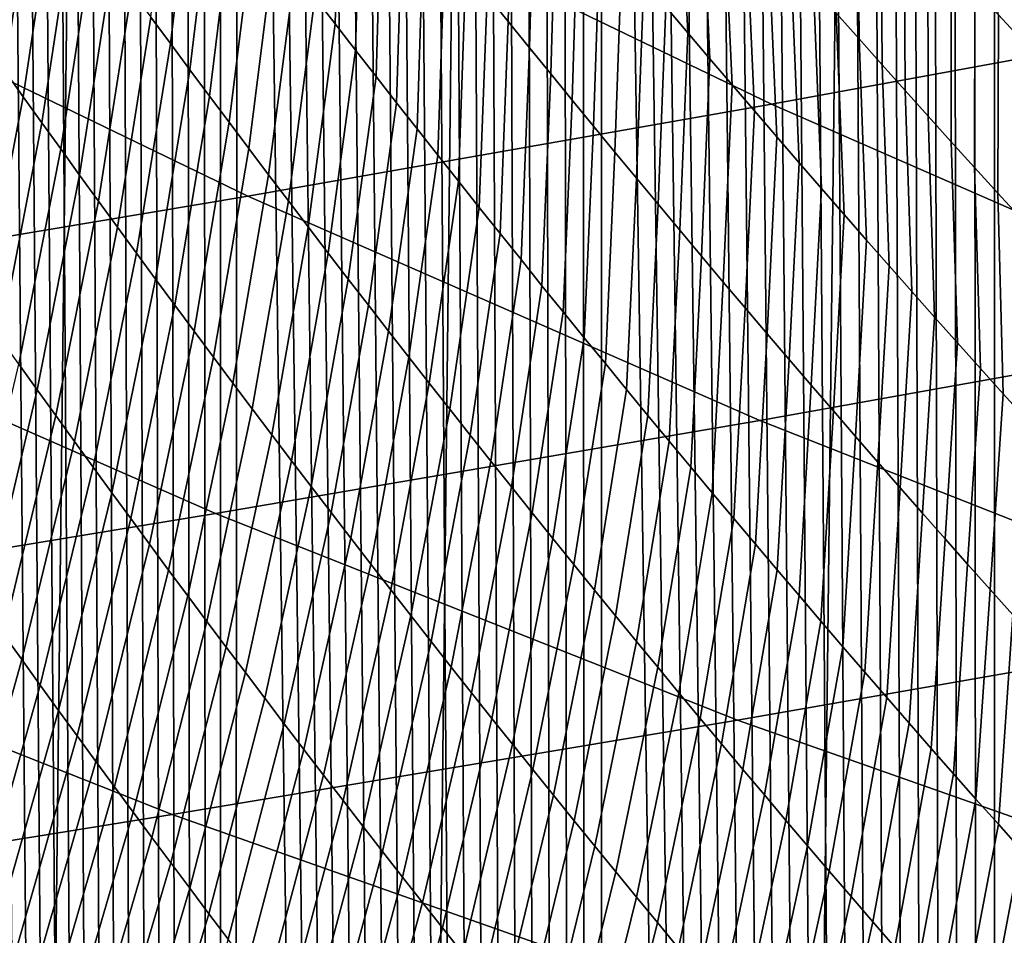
# Model space of a CAD drawing. Header units: metres. Extents: x -240 to 45, y -77 to 27.
# Tile 752 of 1056: x 2.89 to 4.48, y -23.76 to -22.28. Entities that reach past the tile are written whole.
import ezdxf

# ---------------------------------------------------------------- set-up
doc = ezdxf.new("R2010")
doc.units = ezdxf.units.M
doc.layers.add('solid_102011X2', color=7, linetype='CONTINUOUS')

msp = doc.modelspace()

# ---------------------------------------------------------------- linework, layer by layer
at = {"layer": 'solid_102011X2'}
for points in [[(2.919795, 26.634598), (2.297231, -26.697029), (1.673703, -26.745533), (2.297227, 26.697021)], [(3.541179, 26.558235), (2.919836, -26.634604), (2.297231, -26.697029), (2.919795, 26.634598)], [(4.16087, 26.46805), (3.541257, -26.558228), (2.919836, -26.634604), (3.541179, 26.558235)], [(4.777777, 26.364204), (4.160993, -26.468023), (3.541257, -26.558228), (4.16087, 26.46805)], [(5.392083, 26.246679), (4.77797, -26.364157), (4.160993, -26.468023), (4.777777, 26.364204)], [(2.65748, -60.200001, 112.47805), (3.220643, -60.200001, 113.304062), (2.691651, -19.426447, 112.530777), (2.667035, -19.39591, 112.492836)], [(3.220643, -60.200001, 113.304062), (2.716454, -19.457182, 112.568825), (2.691651, -19.426447, 112.530777)], [(3.220643, -60.200001, 113.304062), (2.741442, -19.488104, 112.606964), (2.716454, -19.457182, 112.568825)], [(3.220643, -60.200001, 113.304062), (2.766613, -19.519205, 112.645195), (2.741442, -19.488104, 112.606964)], [(3.220643, -60.200001, 113.304062), (2.791961, -19.550482, 112.683502), (2.766613, -19.519205, 112.645195)], [(3.220643, -60.200001, 113.304062), (2.817485, -19.581926, 112.721878), (2.791961, -19.550482, 112.683502)], [(3.220643, -60.200001, 113.304062), (2.84318, -19.613529, 112.760323), (2.817485, -19.581926, 112.721878)], [(3.220643, -60.200001, 113.304062), (2.869044, -19.645285, 112.798828), (2.84318, -19.613529, 112.760323)], [(3.220643, -60.200001, 113.304062), (2.895072, -19.677185, 112.837387), (2.869044, -19.645285, 112.798828)], [(3.220643, -60.200001, 113.304062), (2.921261, -19.709223, 112.875992), (2.895072, -19.677185, 112.837387)], [(3.220643, -60.200001, 113.304062), (2.947608, -19.741392, 112.914627), (2.921261, -19.709223, 112.875992)], [(3.220643, -60.200001, 113.304062), (2.974109, -19.773687, 112.9533), (2.947608, -19.741392, 112.914627)], [(3.220643, -60.200001, 113.304062), (3.000759, -19.806097, 112.991997), (2.974109, -19.773687, 112.9533)], [(3.220643, -60.200001, 113.304062), (3.027556, -19.838617, 113.030708), (3.000759, -19.806097, 112.991997)], [(3.220643, -60.200001, 113.304062), (3.054495, -19.871239, 113.069435), (3.027556, -19.838617, 113.030708)], [(3.220643, -60.200001, 113.304062), (3.081573, -19.903957, 113.108162), (3.054495, -19.871239, 113.069435)], [(3.220643, -60.200001, 113.304062), (3.108785, -19.936764, 113.146889), (3.081573, -19.903957, 113.108162)], [(3.220643, -60.200001, 113.304062), (3.136127, -19.96965, 113.1856), (3.108785, -19.936764, 113.146889)], [(3.220643, -60.200001, 113.304062), (3.163596, -20.002611, 113.224304), (3.136127, -19.96965, 113.1856)], [(3.220643, -60.200001, 113.304062), (3.191186, -20.035637, 113.262978), (3.163596, -20.002611, 113.224304)], [(3.220643, -60.200001, 113.304062), (3.218895, -20.068726, 113.301628), (3.191186, -20.035637, 113.262978)], [(3.220643, -60.200001, 113.304062), (3.246717, -20.101864, 113.34024), (3.218895, -20.068726, 113.301628)], [(3.220643, -60.200001, 113.304062), (3.824279, -60.200001, 114.100967), (3.274648, -20.135048, 113.378815), (3.246717, -20.101864, 113.34024)], [(3.824279, -60.200001, 114.100967), (3.302721, -20.168335, 113.417389), (3.274648, -20.135048, 113.378815)], [(3.824279, -60.200001, 114.100967), (3.330968, -20.201778, 113.456009), (3.302721, -20.168335, 113.417389)], [(3.824279, -60.200001, 114.100967), (3.359385, -20.235373, 113.494667), (3.330968, -20.201778, 113.456009)], [(3.824279, -60.200001, 114.100967), (3.387969, -20.269106, 113.533356), (3.359385, -20.235373, 113.494667)], [(3.824279, -60.200001, 114.100967), (3.416716, -20.302973, 113.572067), (3.387969, -20.269106, 113.533356)], [(3.824279, -60.200001, 114.100967), (3.445621, -20.336966, 113.610802), (3.416716, -20.302973, 113.572067)], [(3.824279, -60.200001, 114.100967), (3.474681, -20.371075, 113.649551), (3.445621, -20.336966, 113.610802)], [(3.824279, -60.200001, 114.100967), (3.503892, -20.405291, 113.688301), (3.474681, -20.371075, 113.649551)], [(3.824279, -60.200001, 114.100967), (3.533249, -20.43961, 113.727051), (3.503892, -20.405291, 113.688301)], [(3.824279, -60.200001, 114.100967), (3.562749, -20.474018, 113.765793), (3.533249, -20.43961, 113.727051)], [(3.824279, -60.200001, 114.100967), (3.592387, -20.508512, 113.80452), (3.562749, -20.474018, 113.765793)], [(3.824279, -60.200001, 114.100967), (3.622159, -20.543083, 113.843231), (3.592387, -20.508512, 113.80452)], [(3.824279, -60.200001, 114.100967), (3.652061, -20.577721, 113.881912), (3.622159, -20.543083, 113.843231)], [(3.824279, -60.200001, 114.100967), (3.682088, -20.612417, 113.920555), (3.652061, -20.577721, 113.881912)], [(3.824279, -60.200001, 114.100967), (3.712236, -20.647167, 113.959167), (3.682088, -20.612417, 113.920555)], [(3.824279, -60.200001, 114.100967), (3.7425, -20.681959, 113.997726), (3.712236, -20.647167, 113.959167)], [(3.824279, -60.200001, 114.100967), (3.772876, -20.716785, 114.03624), (3.7425, -20.681959, 113.997726)], [(3.824279, -60.200001, 114.100967), (3.803359, -20.75164, 114.074692), (3.772876, -20.716785, 114.03624)], [(3.824279, -60.200001, 114.100967), (3.833944, -20.786514, 114.113083), (3.803359, -20.75164, 114.074692)], [(3.824279, -60.200001, 114.100967), (4.466887, -60.200001, 114.866798), (3.864627, -20.821398, 114.151398), (3.833944, -20.786514, 114.113083)], [(4.466887, -60.200001, 114.866798), (3.895403, -20.856285, 114.189644), (3.864627, -20.821398, 114.151398)], [(4.466887, -60.200001, 114.866798), (3.926267, -20.891167, 114.227798), (3.895403, -20.856285, 114.189644)], [(4.466887, -60.200001, 114.866798), (3.957214, -20.926033, 114.265869), (3.926267, -20.891167, 114.227798)], [(4.466887, -60.200001, 114.866798), (3.988239, -20.96088, 114.303848), (3.957214, -20.926033, 114.265869)], [(4.466887, -60.200001, 114.866798), (4.019338, -20.995695, 114.341728), (3.988239, -20.96088, 114.303848)], [(4.466887, -60.200001, 114.866798), (4.050542, -21.030544, 114.379547), (4.019338, -20.995695, 114.341728)], [(4.466887, -60.200001, 114.866798), (4.081888, -21.065487, 114.417343), (4.050542, -21.030544, 114.379547)], [(4.466887, -60.200001, 114.866798), (4.11337, -21.100515, 114.455124), (4.081888, -21.065487, 114.417343)], [(4.466887, -60.200001, 114.866798), (4.144984, -21.13562, 114.492867), (4.11337, -21.100515, 114.455124)], [(4.466887, -60.200001, 114.866798), (4.176725, -21.170794, 114.530571), (4.144984, -21.13562, 114.492867)], [(4.466887, -60.200001, 114.866798), (4.20859, -21.206028, 114.568237), (4.176725, -21.170794, 114.530571)], [(4.466887, -60.200001, 114.866798), (4.240572, -21.24131, 114.605858), (4.20859, -21.206028, 114.568237)], [(4.466887, -60.200001, 114.866798), (4.272669, -21.276636, 114.643425), (4.240572, -21.24131, 114.605858)], [(4.466887, -60.200001, 114.866798), (4.304875, -21.311993, 114.680931), (4.272669, -21.276636, 114.643425)], [(4.466887, -60.200001, 114.866798), (4.337186, -21.347374, 114.718369), (4.304875, -21.311993, 114.680931)], [(4.466887, -60.200001, 114.866798), (4.369596, -21.382771, 114.755737), (4.337186, -21.347374, 114.718369)], [(4.466887, -60.200001, 114.866798), (4.402102, -21.418173, 114.79303), (4.369596, -21.382771, 114.755737)], [(4.466887, -60.200001, 114.866798), (4.434697, -21.453573, 114.830238), (4.402102, -21.418173, 114.79303)], [(4.466887, -60.200001, 114.866798), (4.467378, -21.488962, 114.867355), (4.434697, -21.453573, 114.830238)], [(4.466887, -60.200001, 114.866798), (5.14687, -60.200001, 115.599648), (4.500138, -21.52433, 114.904381), (4.467378, -21.488962, 114.867355)], [(4.917727, -22.26997, 68.929337), (4.113461, -21.88241, 69.070343), (3.299543, -22.028368, 64.941551), (4.107759, -22.418549, 64.792679)], [(3.412967, -21.944628, 88.463333), (3.403927, -22.28882, 88.740974), (3.371202, -22.246326, 88.780869), (3.379726, -21.901859, 88.502625)], [(3.690988, -21.964371, 87.856743), (3.68282, -22.284977, 88.151443), (3.648709, -22.242617, 88.190193), (3.656251, -21.921724, 87.894958)], [(3.446318, -21.987349, 88.42411), (3.436765, -22.33127, 88.701141), (3.403927, -22.28882, 88.740974), (3.412967, -21.944628, 88.463333)], [(3.956644, -21.977392, 87.268402), (3.972638, -22.303301, 87.553665), (3.937069, -22.261162, 87.591293), (3.920556, -21.935089, 87.30545)], [(3.10662, -22.278282, 89.357048), (3.145288, -21.947727, 89.061913), (3.177221, -21.990501, 89.021576), (3.137935, -22.320677, 89.316124)], [(4.462241, -21.998644, 86.128044), (4.511701, -22.315491, 86.412277), (4.473497, -22.274263, 86.447632), (4.423494, -21.957279, 86.162926)], [(3.725831, -22.006956, 87.818604), (3.717039, -22.32728, 88.11277), (3.68282, -22.284977, 88.151443), (3.690988, -21.964371, 87.856743)], [(3.992832, -22.019625, 87.231422), (4.008308, -22.345371, 87.516113), (3.972638, -22.303301, 87.553665), (3.956644, -21.977392, 87.268402)], [(2.840899, -22.322254, 89.933777), (2.890687, -21.980703, 89.64518), (2.921183, -22.023294, 89.603844), (2.870782, -22.364388, 89.891861)], [(3.137935, -22.320677, 89.316124), (3.177221, -21.990501, 89.021576), (3.209268, -22.033237, 88.9813), (3.169367, -22.363041, 89.275253)], [(3.479778, -22.03002, 88.384956), (3.469716, -22.373678, 88.661377), (3.436765, -22.33127, 88.701141), (3.446318, -21.987349, 88.42411)], [(4.246341, -22.025116, 86.661354), (4.248929, -22.313168, 86.974701), (4.212045, -22.271461, 87.011147), (4.208824, -21.983299, 86.697235)], [(3.760777, -22.049482, 87.78054), (3.751365, -22.36953, 88.074158), (3.717039, -22.32728, 88.11277), (3.725831, -22.006956, 87.818604)], [(4.501084, -22.039921, 86.093231), (4.550002, -22.35663, 86.376991), (4.511701, -22.315491, 86.412277), (4.462241, -21.998644, 86.128044)], [(2.870782, -22.364388, 89.891861), (2.921183, -22.023294, 89.603844), (2.951797, -22.065861, 89.562569), (2.900786, -22.406504, 89.850006)], [(4.029119, -22.061785, 87.194519), (4.044081, -22.387375, 87.47863), (4.008308, -22.345371, 87.516113), (3.992832, -22.019625, 87.231422)], [(4.283956, -22.066849, 86.625542), (4.285914, -22.354795, 86.938324), (4.248929, -22.313168, 86.974701), (4.246341, -22.025116, 86.661354)], [(4.107759, -22.418549, 64.792679), (3.299543, -22.028368, 64.941551), (2.451013, -22.173861, 60.825363), (3.263, -22.566668, 60.668217)], [(3.169367, -22.363041, 89.275253), (3.209268, -22.033237, 88.9813), (3.241428, -22.075935, 88.941086), (3.200915, -22.405373, 89.234451)], [(3.513347, -22.072643, 88.345871), (3.502778, -22.416039, 88.621681), (3.469716, -22.373678, 88.661377), (3.479778, -22.03002, 88.384956)], [(3.795828, -22.091946, 87.742546), (3.785798, -22.41172, 88.035622), (3.751365, -22.36953, 88.074158), (3.760777, -22.049482, 87.78054)], [(2.900786, -22.406504, 89.850006), (2.951797, -22.065861, 89.562569), (2.982527, -22.108402, 89.521347), (2.93091, -22.448599, 89.808205)], [(3.547025, -22.115215, 88.306847), (3.535953, -22.458353, 88.582047), (3.502778, -22.416039, 88.621681), (3.513347, -22.072643, 88.345871)], [(4.065505, -22.10387, 87.157692), (4.079957, -22.429306, 87.441231), (4.044081, -22.387375, 87.47863), (4.029119, -22.061785, 87.194519)], [(4.321668, -22.1085, 86.589813), (4.322999, -22.396345, 86.902031), (4.285914, -22.354795, 86.938324), (4.283956, -22.066849, 86.625542)], [(3.200915, -22.405373, 89.234451), (3.241428, -22.075935, 88.941086), (3.273702, -22.118593, 88.90094), (3.232579, -22.447672, 89.19371)], [(3.830983, -22.134348, 87.70462), (3.820338, -22.453854, 87.997162), (3.785798, -22.41172, 88.035622), (3.795828, -22.091946, 87.742546)], [(4.10199, -22.145882, 87.120949), (4.115934, -22.471169, 87.4039), (4.079957, -22.429306, 87.441231), (4.065505, -22.10387, 87.157692)], [(2.93091, -22.448599, 89.808205), (2.982527, -22.108402, 89.521347), (3.013375, -22.150915, 89.480186), (2.961154, -22.490673, 89.766457)], [(3.232579, -22.447672, 89.19371), (3.273702, -22.118593, 88.90094), (3.306089, -22.161211, 88.860847), (3.264359, -22.489935, 89.153023)], [(3.580812, -22.157734, 88.267891), (3.56924, -22.500622, 88.542488), (3.535953, -22.458353, 88.582047), (3.547025, -22.115215, 88.306847)], [(4.359478, -22.150068, 86.554153), (4.360185, -22.437815, 86.865807), (4.322999, -22.396345, 86.902031), (4.321668, -22.1085, 86.589813)], [(3.866242, -22.176683, 87.666771), (3.854985, -22.495928, 87.958771), (3.820338, -22.453854, 87.997162), (3.830983, -22.134348, 87.70462)], [(2.961154, -22.490673, 89.766457), (3.013375, -22.150915, 89.480186), (3.04434, -22.193399, 89.439079), (2.991517, -22.532726, 89.72477)], [(4.138575, -22.187817, 87.084274), (4.152014, -22.512959, 87.366646), (4.115934, -22.471169, 87.4039), (4.10199, -22.145882, 87.120949)], [(4.397386, -22.191551, 86.51857), (4.397472, -22.479204, 86.829659), (4.360185, -22.437815, 86.865807), (4.359478, -22.150068, 86.554153)], [(3.264359, -22.489935, 89.153023), (3.306089, -22.161211, 88.860847), (3.338589, -22.203791, 88.820824), (3.296255, -22.532164, 89.112404)], [(3.614707, -22.200203, 88.229004), (3.602638, -22.542843, 88.502991), (3.56924, -22.500622, 88.542488), (3.580812, -22.157734, 88.267891)], [(3.263, -22.566668, 60.668217), (2.451013, -22.173861, 60.825363), (1.565637, -22.319046, 56.717819), (2.381281, -22.714489, 56.552315)], [(3.901604, -22.218956, 87.628998), (3.889738, -22.537941, 87.920448), (3.854985, -22.495928, 87.958771), (3.866242, -22.176683, 87.666771)], [(2.991517, -22.532726, 89.72477), (3.04434, -22.193399, 89.439079), (3.075422, -22.235855, 89.398033), (3.022001, -22.574755, 89.683136)], [(3.648709, -22.242617, 88.190193), (3.636147, -22.585014, 88.463562), (3.602638, -22.542843, 88.502991), (3.614707, -22.200203, 88.229004)], [(4.17526, -22.229677, 87.047668), (4.188198, -22.554676, 87.329468), (4.152014, -22.512959, 87.366646), (4.138575, -22.187817, 87.084274)], [(4.435392, -22.23295, 86.483063), (4.43486, -22.520514, 86.793587), (4.397472, -22.479204, 86.829659), (4.397386, -22.191551, 86.51857)], [(3.296255, -22.532164, 89.112404), (3.338589, -22.203791, 88.820824), (3.371202, -22.246326, 88.780869), (3.328267, -22.574356, 89.071846)], [(3.937069, -22.261162, 87.591293), (3.924597, -22.579893, 87.882202), (3.889738, -22.537941, 87.920448), (3.901604, -22.218956, 87.628998)], [(4.212045, -22.271461, 87.011147), (4.224483, -22.596323, 87.292366), (4.188198, -22.554676, 87.329468), (4.17526, -22.229677, 87.047668)], [(3.022001, -22.574755, 89.683136), (3.075422, -22.235855, 89.398033), (3.10662, -22.278282, 89.357048), (3.052603, -22.61676, 89.641556)], [(3.328267, -22.574356, 89.071846), (3.371202, -22.246326, 88.780869), (3.403927, -22.28882, 88.740974), (3.360394, -22.616512, 89.031357)], [(3.68282, -22.284977, 88.151443), (3.669768, -22.627136, 88.424202), (3.636147, -22.585014, 88.463562), (3.648709, -22.242617, 88.190193)], [(4.473497, -22.274263, 86.447632), (4.472348, -22.561741, 86.757591), (4.43486, -22.520514, 86.793587), (4.435392, -22.23295, 86.483063)], [(3.972638, -22.303301, 87.553665), (3.959562, -22.621784, 87.844025), (3.924597, -22.579893, 87.882202), (3.937069, -22.261162, 87.591293)], [(3.052603, -22.61676, 89.641556), (3.10662, -22.278282, 89.357048), (3.137935, -22.320677, 89.316124), (3.083325, -22.658743, 89.600044)], [(5.735564, -22.62709, 68.785942), (4.917727, -22.26997, 68.929337), (4.107759, -22.418549, 64.792679), (4.929613, -22.77809, 64.641296)], [(4.248929, -22.313168, 86.974701), (4.260873, -22.637894, 87.255341), (4.224483, -22.596323, 87.292366), (4.212045, -22.271461, 87.011147)], [(4.511701, -22.315491, 86.412277), (4.509938, -22.602884, 86.721664), (4.472348, -22.561741, 86.757591), (4.473497, -22.274263, 86.447632)], [(3.360394, -22.616512, 89.031357), (3.403927, -22.28882, 88.740974), (3.436765, -22.33127, 88.701141), (3.392638, -22.65863, 88.990921)], [(3.717039, -22.32728, 88.11277), (3.7035, -22.669207, 88.384911), (3.669768, -22.627136, 88.424202), (3.68282, -22.284977, 88.151443)], [(4.008308, -22.345371, 87.516113), (3.994633, -22.663612, 87.805923), (3.959562, -22.621784, 87.844025), (3.972638, -22.303301, 87.553665)], [(3.083325, -22.658743, 89.600044), (3.137935, -22.320677, 89.316124), (3.169367, -22.363041, 89.275253), (3.114166, -22.700697, 89.558586)], [(3.751365, -22.36953, 88.074158), (3.737342, -22.711226, 88.345688), (3.7035, -22.669207, 88.384911), (3.717039, -22.32728, 88.11277)], [(4.285914, -22.354795, 86.938324), (4.297366, -22.67939, 87.218391), (4.260873, -22.637894, 87.255341), (4.248929, -22.313168, 86.974701)], [(3.392638, -22.65863, 88.990921), (3.436765, -22.33127, 88.701141), (3.469716, -22.373678, 88.661377), (3.424996, -22.70071, 88.950554)], [(4.044081, -22.387375, 87.47863), (4.029809, -22.705376, 87.767899), (3.994633, -22.663612, 87.805923), (4.008308, -22.345371, 87.516113)], [(4.322999, -22.396345, 86.902031), (4.333962, -22.720812, 87.181511), (4.297366, -22.67939, 87.218391), (4.285914, -22.354795, 86.938324)], [(2.804846, -22.712872, 90.168709), (2.870782, -22.364388, 89.891861), (2.900786, -22.406504, 89.850006), (2.834265, -22.754498, 90.126274)], [(3.114166, -22.700697, 89.558586), (3.169367, -22.363041, 89.275253), (3.200915, -22.405373, 89.234451), (3.145127, -22.742626, 89.517181)], [(3.424996, -22.70071, 88.950554), (3.469716, -22.373678, 88.661377), (3.502778, -22.416039, 88.621681), (3.45747, -22.74275, 88.910255)], [(3.785798, -22.41172, 88.035622), (3.771295, -22.753193, 88.306534), (3.737342, -22.711226, 88.345688), (3.751365, -22.36953, 88.074158)], [(4.079957, -22.429306, 87.441231), (4.06509, -22.747074, 87.729942), (4.029809, -22.705376, 87.767899), (4.044081, -22.387375, 87.47863)], [(2.834265, -22.754498, 90.126274), (2.900786, -22.406504, 89.850006), (2.93091, -22.448599, 89.808205), (2.863808, -22.79611, 90.083885)], [(3.145127, -22.742626, 89.517181), (3.200915, -22.405373, 89.234451), (3.232579, -22.447672, 89.19371), (3.176207, -22.784529, 89.475845)], [(4.360185, -22.437815, 86.865807), (4.370663, -22.762157, 87.144707), (4.333962, -22.720812, 87.181511), (4.322999, -22.396345, 86.902031)], [(4.929613, -22.77809, 64.641296), (4.107759, -22.418549, 64.792679), (3.263, -22.566668, 60.668217), (4.088688, -22.928637, 60.508419)], [(3.45747, -22.74275, 88.910255), (3.502778, -22.416039, 88.621681), (3.535953, -22.458353, 88.582047), (3.490059, -22.78475, 88.870018)], [(3.820338, -22.453854, 87.997162), (3.805358, -22.795105, 88.267456), (3.771295, -22.753193, 88.306534), (3.785798, -22.41172, 88.035622)], [(4.115934, -22.471169, 87.4039), (4.100477, -22.788706, 87.69207), (4.06509, -22.747074, 87.729942), (4.079957, -22.429306, 87.441231)], [(4.397472, -22.479204, 86.829659), (4.407467, -22.803427, 87.107979), (4.370663, -22.762157, 87.144707), (4.360185, -22.437815, 86.865807)], [(2.863808, -22.79611, 90.083885), (2.93091, -22.448599, 89.808205), (2.961154, -22.490673, 89.766457), (2.893473, -22.837708, 90.041557)], [(3.176207, -22.784529, 89.475845), (3.232579, -22.447672, 89.19371), (3.264359, -22.489935, 89.153023), (3.207406, -22.826401, 89.434563)], [(3.854985, -22.495928, 87.958771), (3.839532, -22.836964, 88.228447), (3.805358, -22.795105, 88.267456), (3.820338, -22.453854, 87.997162)], [(3.490059, -22.78475, 88.870018), (3.535953, -22.458353, 88.582047), (3.56924, -22.500622, 88.542488), (3.522763, -22.826708, 88.829849)], [(4.152014, -22.512959, 87.366646), (4.135969, -22.830273, 87.654266), (4.100477, -22.788706, 87.69207), (4.115934, -22.471169, 87.4039)], [(4.43486, -22.520514, 86.793587), (4.444376, -22.844618, 87.071327), (4.407467, -22.803427, 87.107979), (4.397472, -22.479204, 86.829659)], [(2.893473, -22.837708, 90.041557), (2.961154, -22.490673, 89.766457), (2.991517, -22.532726, 89.72477), (2.92326, -22.87929, 89.999283)], [(3.207406, -22.826401, 89.434563), (3.264359, -22.489935, 89.153023), (3.296255, -22.532164, 89.112404), (3.238723, -22.868246, 89.393349)], [(3.522763, -22.826708, 88.829849), (3.56924, -22.500622, 88.542488), (3.602638, -22.542843, 88.502991), (3.555582, -22.868624, 88.789742)], [(3.889738, -22.537941, 87.920448), (3.873816, -22.878767, 88.189507), (3.839532, -22.836964, 88.228447), (3.854985, -22.495928, 87.958771)], [(4.188198, -22.554676, 87.329468), (4.171566, -22.871769, 87.616531), (4.135969, -22.830273, 87.654266), (4.152014, -22.512959, 87.366646)], [(2.92326, -22.87929, 89.999283), (2.991517, -22.532726, 89.72477), (3.022001, -22.574755, 89.683136), (2.953171, -22.920856, 89.957062)], [(3.238723, -22.868246, 89.393349), (3.296255, -22.532164, 89.112404), (3.328267, -22.574356, 89.071846), (3.27016, -22.910059, 89.352188)], [(4.472348, -22.561741, 86.757591), (4.481388, -22.885731, 87.034752), (4.444376, -22.844618, 87.071327), (4.43486, -22.520514, 86.793587)], [(3.555582, -22.868624, 88.789742), (3.602638, -22.542843, 88.502991), (3.636147, -22.585014, 88.463562), (3.588515, -22.910496, 88.749702)], [(3.924597, -22.579893, 87.882202), (3.908209, -22.920513, 88.150635), (3.873816, -22.878767, 88.189507), (3.889738, -22.537941, 87.920448)], [(4.224483, -22.596323, 87.292366), (4.20727, -22.913198, 87.57888), (4.171566, -22.871769, 87.616531), (4.188198, -22.554676, 87.329468)], [(4.509938, -22.602884, 86.721664), (4.518506, -22.926765, 86.998245), (4.481388, -22.885731, 87.034752), (4.472348, -22.561741, 86.757591)], [(4.088688, -22.928637, 60.508419), (3.263, -22.566668, 60.668217), (2.381281, -22.714489, 56.552315), (3.210691, -23.078899, 56.384018)], [(2.953171, -22.920856, 89.957062), (3.022001, -22.574755, 89.683136), (3.052603, -22.61676, 89.641556), (2.983203, -22.962404, 89.914902)], [(3.27016, -22.910059, 89.352188), (3.328267, -22.574356, 89.071846), (3.360394, -22.616512, 89.031357), (3.301715, -22.951843, 89.311089)], [(3.959562, -22.621784, 87.844025), (3.942712, -22.962202, 88.111839), (3.908209, -22.920513, 88.150635), (3.924597, -22.579893, 87.882202)], [(3.588515, -22.910496, 88.749702), (3.636147, -22.585014, 88.463562), (3.669768, -22.627136, 88.424202), (3.621563, -22.952324, 88.709732)], [(4.260873, -22.637894, 87.255341), (4.243079, -22.954559, 87.541298), (4.20727, -22.913198, 87.57888), (4.224483, -22.596323, 87.292366)], [(2.983203, -22.962404, 89.914902), (3.052603, -22.61676, 89.641556), (3.083325, -22.658743, 89.600044), (3.013358, -23.003935, 89.872795)], [(3.301715, -22.951843, 89.311089), (3.360394, -22.616512, 89.031357), (3.392638, -22.65863, 88.990921), (3.333389, -22.993593, 89.270058)], [(3.621563, -22.952324, 88.709732), (3.669768, -22.627136, 88.424202), (3.7035, -22.669207, 88.384911), (3.654725, -22.994108, 88.66983)], [(3.994633, -22.663612, 87.805923), (3.977324, -23.003832, 88.07312), (3.942712, -22.962202, 88.111839), (3.959562, -22.621784, 87.844025)], [(4.297366, -22.67939, 87.218391), (4.278995, -22.99585, 87.503792), (4.243079, -22.954559, 87.541298), (4.260873, -22.637894, 87.255341)], [(3.013358, -23.003935, 89.872795), (3.083325, -22.658743, 89.600044), (3.114166, -22.700697, 89.558586), (3.043636, -23.045444, 89.830742)], [(3.333389, -22.993593, 89.270058), (3.392638, -22.65863, 88.990921), (3.424996, -22.70071, 88.950554), (3.365181, -23.035313, 89.22908)], [(3.654725, -22.994108, 88.66983), (3.7035, -22.669207, 88.384911), (3.737342, -22.711226, 88.345688), (3.688001, -23.035845, 88.62999)], [(4.029809, -22.705376, 87.767899), (4.012044, -23.045403, 88.03447), (3.977324, -23.003832, 88.07312), (3.994633, -22.663612, 87.805923)], [(4.333962, -22.720812, 87.181511), (4.315018, -23.037069, 87.466354), (4.278995, -22.99585, 87.503792), (4.297366, -22.67939, 87.218391)], [(3.043636, -23.045444, 89.830742), (3.114166, -22.700697, 89.558586), (3.145127, -22.742626, 89.517181), (3.074035, -23.086935, 89.78875)], [(3.365181, -23.035313, 89.22908), (3.424996, -22.70071, 88.950554), (3.45747, -22.74275, 88.910255), (3.397092, -23.076998, 89.188171)], [(4.06509, -22.747074, 87.729942), (4.046875, -23.086912, 87.995895), (4.012044, -23.045403, 88.03447), (4.029809, -22.705376, 87.767899)], [(3.210691, -23.078899, 56.384018), (2.381281, -22.714489, 56.552315), (1.461821, -22.862196, 52.439194), (2.294948, -23.229063, 52.262791)], [(3.688001, -23.035845, 88.62999), (3.737342, -22.711226, 88.345688), (3.771295, -22.753193, 88.306534), (3.721392, -23.077534, 88.590225)], [(4.370663, -22.762157, 87.144707), (4.351147, -23.078217, 87.429001), (4.315018, -23.037069, 87.466354), (4.333962, -22.720812, 87.181511)], [(3.074035, -23.086935, 89.78875), (3.145127, -22.742626, 89.517181), (3.176207, -22.784529, 89.475845), (3.104556, -23.128405, 89.746819)], [(3.397092, -23.076998, 89.188171), (3.45747, -22.74275, 88.910255), (3.490059, -22.78475, 88.870018), (3.429121, -23.118647, 89.147324)], [(3.721392, -23.077534, 88.590225), (3.771295, -22.753193, 88.306534), (3.805358, -22.795105, 88.267456), (3.754896, -23.119175, 88.550522)], [(4.100477, -22.788706, 87.69207), (4.081813, -23.128361, 87.95739), (4.046875, -23.086912, 87.995895), (4.06509, -22.747074, 87.729942)], [(4.407467, -22.803427, 87.107979), (4.387383, -23.119293, 87.391716), (4.351147, -23.078217, 87.429001), (4.370663, -22.762157, 87.144707)], [(3.104556, -23.128405, 89.746819), (3.176207, -22.784529, 89.475845), (3.207406, -22.826401, 89.434563), (3.1352, -23.169851, 89.704941)], [(3.429121, -23.118647, 89.147324), (3.490059, -22.78475, 88.870018), (3.522763, -22.826708, 88.829849), (3.461269, -23.160261, 89.106544)], [(5.763979, -23.106504, 64.48761), (4.929613, -22.77809, 64.641296), (4.088688, -22.928637, 60.508419), (4.92695, -23.259277, 60.346188)], [(3.754896, -23.119175, 88.550522), (3.805358, -22.795105, 88.267456), (3.839532, -22.836964, 88.228447), (3.788514, -23.160769, 88.510887)], [(4.135969, -22.830273, 87.654266), (4.11686, -23.169746, 87.918961), (4.081813, -23.128361, 87.95739), (4.100477, -22.788706, 87.69207)], [(4.444376, -22.844618, 87.071327), (4.423726, -23.160295, 87.3545), (4.387383, -23.119293, 87.391716), (4.407467, -22.803427, 87.107979)], [(3.1352, -23.169851, 89.704941), (3.207406, -22.826401, 89.434563), (3.238723, -22.868246, 89.393349), (3.165965, -23.211275, 89.663124)], [(3.461269, -23.160261, 89.106544), (3.522763, -22.826708, 88.829849), (3.555582, -22.868624, 88.789742), (3.493534, -23.201839, 89.065826)], [(4.171566, -22.871769, 87.616531), (4.152018, -23.211069, 87.8806), (4.11686, -23.169746, 87.918961), (4.135969, -22.830273, 87.654266)], [(2.810331, -23.191238, 90.304962), (2.893473, -22.837708, 90.041557), (2.92326, -22.87929, 89.999283), (2.839569, -23.232315, 90.262108)], [(3.788514, -23.160769, 88.510887), (3.839532, -22.836964, 88.228447), (3.873816, -22.878767, 88.189507), (3.822245, -23.202311, 88.471329)], [(4.481388, -22.885731, 87.034752), (4.460176, -23.201223, 87.317368), (4.423726, -23.160295, 87.3545), (4.444376, -22.844618, 87.071327)], [(2.839569, -23.232315, 90.262108), (2.92326, -22.87929, 89.999283), (2.953171, -22.920856, 89.957062), (2.868933, -23.27338, 90.219307)], [(3.165965, -23.211275, 89.663124), (3.238723, -22.868246, 89.393349), (3.27016, -22.910059, 89.352188), (3.196852, -23.252676, 89.621361)], [(3.493534, -23.201839, 89.065826), (3.555582, -22.868624, 88.789742), (3.588515, -22.910496, 88.749702), (3.525918, -23.24338, 89.025169)], [(3.822245, -23.202311, 88.471329), (3.873816, -22.878767, 88.189507), (3.908209, -22.920513, 88.150635), (3.856089, -23.243803, 88.431839)], [(4.20727, -22.913198, 87.57888), (4.187284, -23.252327, 87.842323), (4.152018, -23.211069, 87.8806), (4.171566, -22.871769, 87.616531)], [(4.518506, -22.926765, 86.998245), (4.496735, -23.242077, 87.280304), (4.460176, -23.201223, 87.317368), (4.481388, -22.885731, 87.034752)], [(3.196852, -23.252676, 89.621361), (3.27016, -22.910059, 89.352188), (3.301715, -22.951843, 89.311089), (3.227862, -23.294052, 89.579659)], [(3.525918, -23.24338, 89.025169), (3.588515, -22.910496, 88.749702), (3.621563, -22.952324, 88.709732), (3.558419, -23.284882, 88.984581)], [(4.243079, -22.954559, 87.541298), (4.22266, -23.293522, 87.804108), (4.187284, -23.252327, 87.842323), (4.20727, -22.913198, 87.57888)], [(2.868933, -23.27338, 90.219307), (2.953171, -22.920856, 89.957062), (2.983203, -22.962404, 89.914902), (2.898422, -23.314434, 90.176559)], [(4.92695, -23.259277, 60.346188), (4.088688, -22.928637, 60.508419), (3.210691, -23.078899, 56.384018), (4.052733, -23.411781, 56.213154)], [(3.856089, -23.243803, 88.431839), (3.908209, -22.920513, 88.150635), (3.942712, -22.962202, 88.111839), (3.890047, -23.285242, 88.392418)], [(2.898422, -23.314434, 90.176559), (2.983203, -22.962404, 89.914902), (3.013358, -23.003935, 89.872795), (2.928036, -23.355476, 90.133865)], [(3.227862, -23.294052, 89.579659), (3.301715, -22.951843, 89.311089), (3.333389, -22.993593, 89.270058), (3.258993, -23.335402, 89.538017)], [(3.558419, -23.284882, 88.984581), (3.621563, -22.952324, 88.709732), (3.654725, -22.994108, 88.66983), (3.591038, -23.326344, 88.944054)], [(3.890047, -23.285242, 88.392418), (3.942712, -22.962202, 88.111839), (3.977324, -23.003832, 88.07312), (3.924118, -23.326628, 88.353065)], [(4.278995, -22.99585, 87.503792), (4.258146, -23.334648, 87.765976), (4.22266, -23.293522, 87.804108), (4.243079, -22.954559, 87.541298)], [(3.258993, -23.335402, 89.538017), (3.333389, -22.993593, 89.270058), (3.365181, -23.035313, 89.22908), (3.290246, -23.376724, 89.496437)], [(3.591038, -23.326344, 88.944054), (3.654725, -22.994108, 88.66983), (3.688001, -23.035845, 88.62999), (3.623775, -23.367765, 88.903595)], [(2.928036, -23.355476, 90.133865), (3.013358, -23.003935, 89.872795), (3.043636, -23.045444, 89.830742), (2.957776, -23.396505, 90.091225)], [(3.924118, -23.326628, 88.353065), (3.977324, -23.003832, 88.07312), (4.012044, -23.045403, 88.03447), (3.958301, -23.36796, 88.313789)], [(4.315018, -23.037069, 87.466354), (4.293742, -23.37571, 87.727913), (4.258146, -23.334648, 87.765976), (4.278995, -22.99585, 87.503792)], [(3.290246, -23.376724, 89.496437), (3.365181, -23.035313, 89.22908), (3.397092, -23.076998, 89.188171), (3.32162, -23.418018, 89.454918)], [(3.623775, -23.367765, 88.903595), (3.688001, -23.035845, 88.62999), (3.721392, -23.077534, 88.590225), (3.656629, -23.409147, 88.863205)], [(4.351147, -23.078217, 87.429001), (4.329449, -23.416702, 87.689919), (4.293742, -23.37571, 87.727913), (4.315018, -23.037069, 87.466354)], [(2.957776, -23.396505, 90.091225), (3.043636, -23.045444, 89.830742), (3.074035, -23.086935, 89.78875), (2.987641, -23.437521, 90.048637)], [(3.958301, -23.36796, 88.313789), (4.012044, -23.045403, 88.03447), (4.046875, -23.086912, 87.995895), (3.992596, -23.409237, 88.274582)], [(4.052733, -23.411781, 56.213154), (3.210691, -23.078899, 56.384018), (2.294948, -23.229063, 52.262791), (3.140769, -23.564201, 52.083702)], [(2.987641, -23.437521, 90.048637), (3.074035, -23.086935, 89.78875), (3.104556, -23.128405, 89.746819), (3.017631, -23.478523, 90.006111)], [(3.32162, -23.418018, 89.454918), (3.397092, -23.076998, 89.188171), (3.429121, -23.118647, 89.147324), (3.353116, -23.459286, 89.41346)], [(3.656629, -23.409147, 88.863205), (3.721392, -23.077534, 88.590225), (3.754896, -23.119175, 88.550522), (3.689601, -23.450485, 88.822884)], [(3.992596, -23.409237, 88.274582), (4.046875, -23.086912, 87.995895), (4.081813, -23.128361, 87.95739), (4.027005, -23.450459, 88.235443)], [(4.387383, -23.119293, 87.391716), (4.365265, -23.457628, 87.652008), (4.329449, -23.416702, 87.689919), (4.351147, -23.078217, 87.429001)], [(3.353116, -23.459286, 89.41346), (3.429121, -23.118647, 89.147324), (3.461269, -23.160261, 89.106544), (3.384733, -23.500523, 89.372063)], [(3.689601, -23.450485, 88.822884), (3.754896, -23.119175, 88.550522), (3.788514, -23.160769, 88.510887), (3.72269, -23.491779, 88.782623)], [(4.423726, -23.160295, 87.3545), (4.401194, -23.498484, 87.614166), (4.365265, -23.457628, 87.652008), (4.387383, -23.119293, 87.391716)], [(3.017631, -23.478523, 90.006111), (3.104556, -23.128405, 89.746819), (3.1352, -23.169851, 89.704941), (3.047745, -23.519508, 89.963638)], [(4.027005, -23.450459, 88.235443), (4.081813, -23.128361, 87.95739), (4.11686, -23.169746, 87.918961), (4.061525, -23.491621, 88.196381)], [(3.384733, -23.500523, 89.372063), (3.461269, -23.160261, 89.106544), (3.493534, -23.201839, 89.065826), (3.416473, -23.541729, 89.330727)], [(3.72269, -23.491779, 88.782623), (3.788514, -23.160769, 88.510887), (3.822245, -23.202311, 88.471329), (3.755895, -23.533031, 88.742432)], [(4.460176, -23.201223, 87.317368), (4.437232, -23.539268, 87.576393), (4.401194, -23.498484, 87.614166), (4.423726, -23.160295, 87.3545)], [(3.047745, -23.519508, 89.963638), (3.1352, -23.169851, 89.704941), (3.165965, -23.211275, 89.663124), (3.077986, -23.560478, 89.921219)], [(4.061525, -23.491621, 88.196381), (4.11686, -23.169746, 87.918961), (4.152018, -23.211069, 87.8806), (4.096158, -23.532728, 88.157387)], [(4.496735, -23.242077, 87.280304), (4.473382, -23.579983, 87.538696), (4.437232, -23.539268, 87.576393), (4.460176, -23.201223, 87.317368)], [(3.077986, -23.560478, 89.921219), (3.165965, -23.211275, 89.663124), (3.196852, -23.252676, 89.621361), (3.108351, -23.601429, 89.87886)], [(3.416473, -23.541729, 89.330727), (3.493534, -23.201839, 89.065826), (3.525918, -23.24338, 89.025169), (3.448333, -23.582905, 89.289452)], [(3.755895, -23.533031, 88.742432), (3.822245, -23.202311, 88.471329), (3.856089, -23.243803, 88.431839), (3.789218, -23.574236, 88.702309)], [(4.096158, -23.532728, 88.157387), (4.152018, -23.211069, 87.8806), (4.187284, -23.252327, 87.842323), (4.130904, -23.573774, 88.118469)], [(3.140769, -23.564201, 52.083702), (2.294948, -23.229063, 52.262791), (1.344609, -23.379341, 48.138428), (2.194342, -23.716749, 47.952003)], [(3.448333, -23.582905, 89.289452), (3.525918, -23.24338, 89.025169), (3.558419, -23.284882, 88.984581), (3.480315, -23.624048, 89.248238)], [(3.789218, -23.574236, 88.702309), (3.856089, -23.243803, 88.431839), (3.890047, -23.285242, 88.392418), (3.822658, -23.615396, 88.662254)], [(4.5334, -23.282854, 87.243317), (4.509644, -23.620626, 87.501076), (4.473382, -23.579983, 87.538696), (4.496735, -23.242077, 87.280304)], [(3.108351, -23.601429, 89.87886), (3.196852, -23.252676, 89.621361), (3.227862, -23.294052, 89.579659), (3.138841, -23.642363, 89.836555)], [(5.776629, -23.558165, 60.181747), (4.92695, -23.259277, 60.346188), (4.052733, -23.411781, 56.213154), (4.906251, -23.7127, 56.039963)], [(4.130904, -23.573774, 88.118469), (4.187284, -23.252327, 87.842323), (4.22266, -23.293522, 87.804108), (4.165763, -23.614761, 88.07962)], [(2.76932, -23.631533, 90.46936), (2.868933, -23.27338, 90.219307), (2.898422, -23.314434, 90.176559), (2.798292, -23.672056, 90.426033)], [(3.138841, -23.642363, 89.836555), (3.227862, -23.294052, 89.579659), (3.258993, -23.335402, 89.538017), (3.169456, -23.683277, 89.794312)], [(3.480315, -23.624048, 89.248238), (3.558419, -23.284882, 88.984581), (3.591038, -23.326344, 88.944054), (3.512418, -23.665157, 89.207092)], [(3.822658, -23.615396, 88.662254), (3.890047, -23.285242, 88.392418), (3.924118, -23.326628, 88.353065), (3.856214, -23.656507, 88.622269)], [(4.165763, -23.614761, 88.07962), (4.22266, -23.293522, 87.804108), (4.258146, -23.334648, 87.765976), (4.200736, -23.655689, 88.04084)], [(2.798292, -23.672056, 90.426033), (2.898422, -23.314434, 90.176559), (2.928036, -23.355476, 90.133865), (2.827393, -23.712576, 90.382751)], [(3.512418, -23.665157, 89.207092), (3.591038, -23.326344, 88.944054), (3.623775, -23.367765, 88.903595), (3.544642, -23.706232, 89.166008)], [(3.856214, -23.656507, 88.622269), (3.924118, -23.326628, 88.353065), (3.958301, -23.36796, 88.313789), (3.889887, -23.697571, 88.582352)], [(3.169456, -23.683277, 89.794312), (3.258993, -23.335402, 89.538017), (3.290246, -23.376724, 89.496437), (3.200196, -23.724171, 89.752121)], [(4.200736, -23.655689, 88.04084), (4.258146, -23.334648, 87.765976), (4.293742, -23.37571, 87.727913), (4.235821, -23.696554, 88.002144)], [(2.827393, -23.712576, 90.382751), (2.928036, -23.355476, 90.133865), (2.957776, -23.396505, 90.091225), (2.856623, -23.753088, 90.339531)], [(3.544642, -23.706232, 89.166008), (3.623775, -23.367765, 88.903595), (3.656629, -23.409147, 88.863205), (3.576987, -23.747272, 89.124985)], [(3.889887, -23.697571, 88.582352), (3.958301, -23.36796, 88.313789), (3.992596, -23.409237, 88.274582), (3.923676, -23.738586, 88.542503)], [(4.235821, -23.696554, 88.002144), (4.293742, -23.37571, 87.727913), (4.329449, -23.416702, 87.689919), (4.271021, -23.737356, 87.963509)], [(3.200196, -23.724171, 89.752121), (3.290246, -23.376724, 89.496437), (3.32162, -23.418018, 89.454918), (3.231061, -23.765041, 89.709991)], [(2.856623, -23.753088, 90.339531), (2.957776, -23.396505, 90.091225), (2.987641, -23.437521, 90.048637), (2.88598, -23.793594, 90.296356)], [(4.906251, -23.7127, 56.039963), (4.052733, -23.411781, 56.213154), (3.140769, -23.564201, 52.083702), (3.998123, -23.867167, 51.902168)], [(3.231061, -23.765041, 89.709991), (3.32162, -23.418018, 89.454918), (3.353116, -23.459286, 89.41346), (3.262051, -23.805893, 89.667923)], [(3.576987, -23.747272, 89.124985), (3.656629, -23.409147, 88.863205), (3.689601, -23.450485, 88.822884), (3.609453, -23.788277, 89.08403)], [(3.923676, -23.738586, 88.542503), (3.992596, -23.409237, 88.274582), (4.027005, -23.450459, 88.235443), (3.957582, -23.779551, 88.502724)], [(4.271021, -23.737356, 87.963509), (4.329449, -23.416702, 87.689919), (4.365265, -23.457628, 87.652008), (4.306334, -23.778095, 87.92495)], [(2.88598, -23.793594, 90.296356), (2.987641, -23.437521, 90.048637), (3.017631, -23.478523, 90.006111), (2.915466, -23.834093, 90.253242)], [(3.609453, -23.788277, 89.08403), (3.689601, -23.450485, 88.822884), (3.72269, -23.491779, 88.782623), (3.64204, -23.829243, 89.043144)], [(3.957582, -23.779551, 88.502724), (4.027005, -23.450459, 88.235443), (4.061525, -23.491621, 88.196381), (3.991603, -23.820463, 88.463013)], [(3.262051, -23.805893, 89.667923), (3.353116, -23.459286, 89.41346), (3.384733, -23.500523, 89.372063), (3.293166, -23.84672, 89.625908)], [(4.306334, -23.778095, 87.92495), (4.365265, -23.457628, 87.652008), (4.401194, -23.498484, 87.614166), (4.341763, -23.818769, 87.886459)], [(2.915466, -23.834093, 90.253242), (3.017631, -23.478523, 90.006111), (3.047745, -23.519508, 89.963638), (2.94508, -23.874582, 90.210175)], [(3.293166, -23.84672, 89.625908), (3.384733, -23.500523, 89.372063), (3.416473, -23.541729, 89.330727), (3.324406, -23.887522, 89.583954)], [(3.64204, -23.829243, 89.043144), (3.72269, -23.491779, 88.782623), (3.755895, -23.533031, 88.742432), (3.674748, -23.870171, 89.002312)], [(3.991603, -23.820463, 88.463013), (4.061525, -23.491621, 88.196381), (4.096158, -23.532728, 88.157387), (4.025741, -23.861322, 88.423378)], [(4.341763, -23.818769, 87.886459), (4.401194, -23.498484, 87.614166), (4.437232, -23.539268, 87.576393), (4.377305, -23.859381, 87.848045)], [(2.94508, -23.874582, 90.210175), (3.047745, -23.519508, 89.963638), (3.077986, -23.560478, 89.921219), (2.974822, -23.915062, 90.16716)], [(3.674748, -23.870171, 89.002312), (3.755895, -23.533031, 88.742432), (3.789218, -23.574236, 88.702309), (3.707577, -23.911058, 88.961555)], [(4.025741, -23.861322, 88.423378), (4.096158, -23.532728, 88.157387), (4.130904, -23.573774, 88.118469), (4.059995, -23.90213, 88.383804)], [(3.324406, -23.887522, 89.583954), (3.416473, -23.541729, 89.330727), (3.448333, -23.582905, 89.289452), (3.355771, -23.928299, 89.542061)], [(4.377305, -23.859381, 87.848045), (4.437232, -23.539268, 87.576393), (4.473382, -23.579983, 87.538696), (4.412962, -23.899923, 87.809708)], [(3.998123, -23.867167, 51.902168), (3.140769, -23.564201, 52.083702), (2.194342, -23.716749, 47.952003), (3.055669, -24.021774, 47.763039)], [(2.974822, -23.915062, 90.16716), (3.077986, -23.560478, 89.921219), (3.108351, -23.601429, 89.87886), (3.004692, -23.95553, 90.124207)], [(3.707577, -23.911058, 88.961555), (3.789218, -23.574236, 88.702309), (3.822658, -23.615396, 88.662254), (3.740526, -23.951906, 88.92086)], [(4.059995, -23.90213, 88.383804), (4.130904, -23.573774, 88.118469), (4.165763, -23.614761, 88.07962), (4.094366, -23.942883, 88.344315)], [(4.412962, -23.899923, 87.809708), (4.473382, -23.579983, 87.538696), (4.509644, -23.620626, 87.501076), (4.448734, -23.940401, 87.771431)], [(3.355771, -23.928299, 89.542061), (3.448333, -23.582905, 89.289452), (3.480315, -23.624048, 89.248238), (3.38726, -23.969049, 89.500229)], [(3.004692, -23.95553, 90.124207), (3.108351, -23.601429, 89.87886), (3.138841, -23.642363, 89.836555), (3.034691, -23.995987, 90.081299)], [(3.38726, -23.969049, 89.500229), (3.480315, -23.624048, 89.248238), (3.512418, -23.665157, 89.207092), (3.418875, -24.009775, 89.45845)], [(3.740526, -23.951906, 88.92086), (3.822658, -23.615396, 88.662254), (3.856214, -23.656507, 88.622269), (3.773597, -23.992714, 88.880234)], [(4.094366, -23.942883, 88.344315), (4.165763, -23.614761, 88.07962), (4.200736, -23.655689, 88.04084), (4.128854, -23.98358, 88.304886)], [(4.448734, -23.940401, 87.771431), (4.509644, -23.620626, 87.501076), (4.546017, -23.661198, 87.463524), (4.484621, -23.98081, 87.733238)], [(3.034691, -23.995987, 90.081299), (3.138841, -23.642363, 89.836555), (3.169456, -23.683277, 89.794312), (3.064818, -24.03643, 90.038452)], [(3.773597, -23.992714, 88.880234), (3.856214, -23.656507, 88.622269), (3.889887, -23.697571, 88.582352), (3.806787, -24.03348, 88.839668)], [(4.128854, -23.98358, 88.304886), (4.200736, -23.655689, 88.04084), (4.235821, -23.696554, 88.002144), (4.163459, -24.024221, 88.265526)], [(3.418875, -24.009775, 89.45845), (3.512418, -23.665157, 89.207092), (3.544642, -23.706232, 89.166008), (3.450614, -24.05047, 89.41674)], [(3.064818, -24.03643, 90.038452), (3.169456, -23.683277, 89.794312), (3.200196, -23.724171, 89.752121), (3.095073, -24.07686, 89.995659)], [(3.450614, -24.05047, 89.41674), (3.544642, -23.706232, 89.166008), (3.576987, -23.747272, 89.124985), (3.482478, -24.091137, 89.375092)], [(3.806787, -24.03348, 88.839668), (3.889887, -23.697571, 88.582352), (3.923676, -23.738586, 88.542503), (3.840097, -24.0742, 88.799171)], [(4.163459, -24.024221, 88.265526), (4.235821, -23.696554, 88.002144), (4.271021, -23.737356, 87.963509), (4.198181, -24.064806, 88.226242)], [(3.055669, -24.021774, 47.763039), (2.194342, -23.716749, 47.952003), (1.217921, -23.86964, 43.815304), (2.083433, -24.176731, 43.619991)], [(3.095073, -24.07686, 89.995659), (3.200196, -23.724171, 89.752121), (3.231061, -23.765041, 89.709991), (3.125456, -24.117277, 89.952919)], [(5.770084, -23.981222, 55.864681), (4.906251, -23.7127, 56.039963), (3.998123, -23.867167, 51.902168), (4.865848, -24.137516, 51.718441)], [(3.840097, -24.0742, 88.799171), (3.923676, -23.738586, 88.542503), (3.957582, -23.779551, 88.502724), (3.873528, -24.114878, 88.758743)], [(4.198181, -24.064806, 88.226242), (4.271021, -23.737356, 87.963509), (4.306334, -23.778095, 87.92495), (4.233021, -24.105331, 88.187027)], [(3.482478, -24.091137, 89.375092), (3.576987, -23.747272, 89.124985), (3.609453, -23.788277, 89.08403), (3.514467, -24.131775, 89.333504)]]:
    msp.add_3dface(points, dxfattribs=at)

doc.saveas('drawing.dxf')
